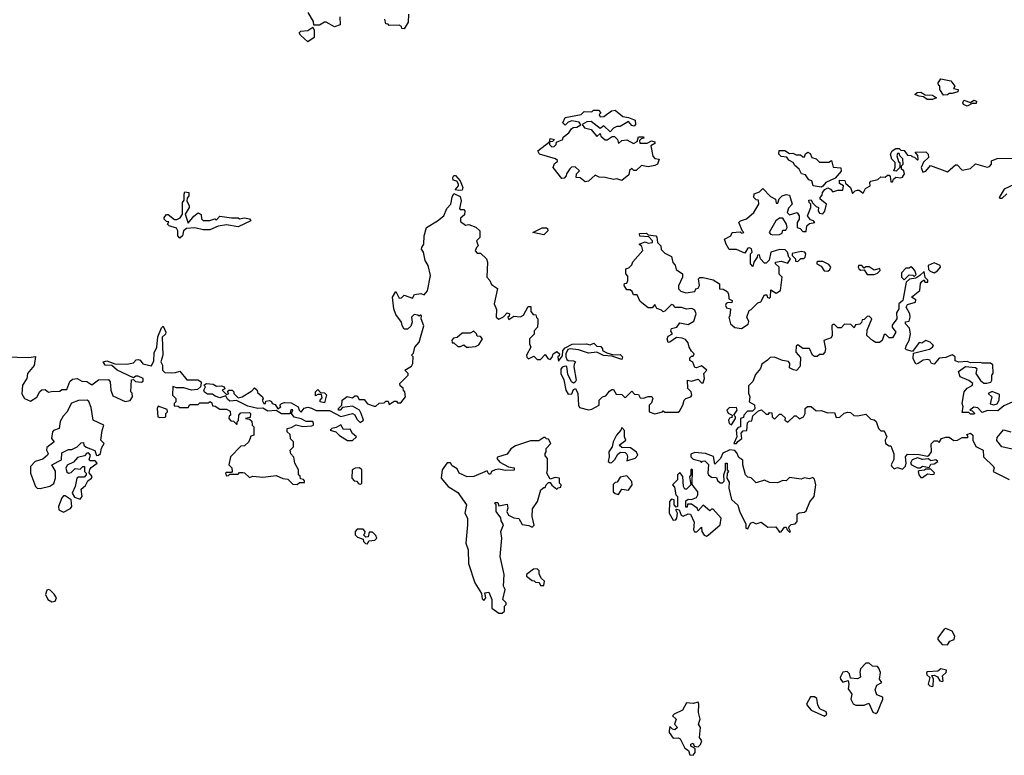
# Model space of a CAD drawing. Extents: x 1980017 to 2252640, y 74400 to 266395.
# Tile 363 of 388: x 2203701 to 2209628, y 208778 to 213205. Entities that reach past the tile are written whole.
import ezdxf

# ---------------------------------------------------------------- set-up
doc = ezdxf.new("R2010")
doc.units = 0

msp = doc.modelspace()

# ---------------------------------------------------------------- linework, layer by layer
at = {"layer": '0CON20XD'}
for points in [[(2205628.3, 213221.7), (2205630, 213175), (2205595, 213162.5), (2205545, 213190), (2205535, 213190), (2205505, 213172.5), (2205471.7, 213171.7), (2205470, 213195), (2205438, 213248)], [(2206015, 213150), (2206001.7, 213151.7), (2206000, 213165), (2205985, 213172.5), (2205925, 213170), (2205918.3, 213178.3), (2205905, 213180), (2205898.3, 213208.3)], [(2206041.7, 213238.3), (2206040, 213190), (2206015, 213150)], [(2205435, 213072.5), (2205391.7, 213111.7), (2205383, 213127), (2205393, 213137), (2205435, 213140), (2205465, 213160), (2205473, 213143), (2205472.5, 213097.5), (2205435, 213072.5)], [(2209261.7, 212751.7), (2209240, 212785), (2209240, 212805), (2209231.7, 212811.7), (2209230, 212825), (2209245, 212850), (2209307, 212837), (2209330, 212805), (2209321.7, 212791.7), (2209350, 212785), (2209348.3, 212771.7), (2209315, 212760), (2209295, 212760), (2209285, 212752.5), (2209261.7, 212751.7)], [(2209195, 212724.2), (2209164.4, 212724.4), (2209141.7, 212741.7), (2209115, 212744), (2209090, 212755), (2209103, 212767), (2209125, 212770), (2209152.5, 212752.5), (2209195, 212750), (2209220, 212735), (2209195, 212724.2)], [(2209405, 212684), (2209382.5, 212695), (2209377.5, 212705), (2209385, 212720), (2209425, 212707.5), (2209445, 212720), (2209460, 212715), (2209458.3, 212701.7), (2209435, 212700), (2209405, 212684)], [(2207105, 212230), (2207075, 212252.5), (2207050, 212255), (2207051.7, 212278.3), (2207070, 212295), (2207045, 212320), (2207023, 212317), (2207011.7, 212308.3), (2206991.7, 212278.3), (2206990, 212265), (2206978.3, 212251.7), (2206965, 212250), (2206912.5, 212315), (2206920, 212340), (2206938.3, 212351.7), (2206938.3, 212358.3), (2206927, 212367), (2206830, 212395), (2206820, 212415), (2206890, 212470), (2206895, 212490), (2206920, 212485), (2206908.3, 212471.7), (2206890, 212470), (2206890, 212455), (2206905, 212440), (2206918.3, 212441.7), (2206930, 212455), (2206931.7, 212468.3), (2206970, 212485), (2206971.7, 212498.3), (2207006.4, 212523.6), (2207021.7, 212548.3), (2207033, 212557), (2207055, 212557.5), (2207078.3, 212571.7), (2207067.7, 212587.7), (2207025, 212596.7), (2207002, 212588), (2206985, 212570), (2206970, 212585), (2206984.2, 212615.8), (2207080, 212635), (2207098.3, 212651.7), (2207145, 212650), (2207155, 212660), (2207185, 212660), (2207200, 212645), (2207190, 212635), (2207195, 212620), (2207217, 212623), (2207263, 212657), (2207285, 212660), (2207331.7, 212621.7), (2207365, 212617.5), (2207405, 212600), (2207408, 212575), (2207400, 212565), (2207385, 212567.5), (2207365, 212592.5), (2207315, 212562.5), (2207295, 212562.5), (2207275, 212552.5), (2207255, 212530), (2207217, 212567), (2207195, 212550), (2207141.7, 212591.7), (2207115, 212590), (2207087.5, 212575), (2207100, 212555), (2207140, 212545), (2207175, 212502.5), (2207195, 212520), (2207200, 212505), (2207225, 212482.5), (2207237, 212483), (2207268.3, 212501.7), (2207281.7, 212501.7), (2207300, 212485), (2207305, 212460), (2207325, 212477.5), (2207355, 212482.5), (2207395, 212460), (2207418.3, 212471.7), (2207425, 212500), (2207455, 212500), (2207458.3, 212491.7), (2207441.7, 212488.3), (2207431.7, 212478.3), (2207433, 212463), (2207477.5, 212462.5), (2207503.3, 212476.7), (2207525, 212470), (2207525, 212460), (2207500, 212445), (2207513, 212383), (2207525, 212370), (2207550, 212365), (2207540, 212335), (2207525, 212326.7), (2207485, 212320), (2207443, 212327), (2207411.7, 212298.3), (2207398.3, 212298.3), (2207385, 212310), (2207372.5, 212297.5), (2207368.3, 212271.7), (2207325, 212237.5), (2207295, 212247.5), (2207275, 212243.8), (2207226.1, 212256.1), (2207188.3, 212258.3), (2207165, 212270), (2207125, 212232.5), (2207105, 212230)], [(2207585, 211800), (2207625, 211780), (2207633, 211743), (2207647, 211727), (2207651.7, 211701.7), (2207690, 211675), (2207691.2, 211655), (2207666.7, 211603.3), (2207666.7, 211585), (2207681.7, 211571.7), (2207711.2, 211561.2), (2207765, 211570), (2207770, 211585), (2207785, 211590), (2207792.5, 211605), (2207787.5, 211645), (2207795, 211652.5), (2207815, 211652.5), (2207875, 211640), (2207912.5, 211615), (2207912.5, 211585), (2207935, 211582.5), (2207959.3, 211569.3), (2207967.5, 211555), (2207970, 211525), (2207990, 211515), (2207988.3, 211501.7), (2207965, 211502.5), (2207953.6, 211496.4), (2207950, 211485), (2207955, 211470), (2207980, 211465), (2207976.4, 211423.6), (2207970, 211415), (2207980, 211375), (2208005, 211353.3), (2208045, 211346.7), (2208087, 211373), (2208089.3, 211389.3), (2208077.5, 211415), (2208092.5, 211455), (2208105, 211460), (2208145, 211500), (2208163, 211507), (2208185, 211550), (2208198.3, 211548.3), (2208200, 211535), (2208215, 211530), (2208220, 211535), (2208221.7, 211578.3), (2208255, 211560), (2208280, 211575), (2208290, 211655), (2208273, 211673), (2208272.5, 211715), (2208250, 211735), (2208250, 211745), (2208285, 211752.5), (2208325, 211740), (2208340, 211765), (2208330, 211775), (2208322.5, 211805), (2208309.2, 211819.2), (2208275, 211822.5), (2208222.5, 211805), (2208211.7, 211758.3), (2208195, 211740), (2208185, 211740), (2208160, 211765), (2208155, 211790), (2208141.7, 211788.3), (2208140, 211775), (2208120, 211745), (2208115, 211720), (2208100, 211735), (2208100, 211795), (2208110, 211805), (2208106.4, 211826.4), (2208095, 211832.5), (2208085, 211830), (2208065, 211800), (2208015, 211822), (2207972.5, 211822.5), (2207953.3, 211853.3), (2207943.3, 211885), (2207982.5, 211905), (2207990, 211925), (2208037.5, 211927.5), (2208045, 211920), (2208060, 211925), (2208051.7, 211931.7), (2208030, 211985), (2208040, 211995), (2208075, 212007.5), (2208120, 212045), (2208150, 212095), (2208148.3, 212118.3), (2208135, 212120), (2208120, 212135), (2208123, 212157), (2208155, 212170), (2208175, 212190), (2208220.7, 212140.7), (2208250, 212125), (2208255, 212100), (2208265, 212100), (2208273, 212127), (2208290, 212145), (2208315, 212152.5), (2208335, 212150), (2208351.2, 212095), (2208329.3, 212070.7), (2208320, 212045), (2208335, 212030), (2208380, 212045), (2208392.5, 212025), (2208392.5, 212005), (2208380, 211985), (2208380, 211955), (2208398.3, 211948.3), (2208415, 211930), (2208435, 211930), (2208440, 211965), (2208455, 211977.5), (2208487.5, 211985), (2208480, 211995), (2208460.7, 212000.7), (2208442.5, 212025), (2208463.3, 212075), (2208462.5, 212095), (2208453.3, 212105), (2208451.7, 212118.3), (2208465, 212120), (2208472.5, 212102.5), (2208495, 212080), (2208510, 212075), (2208507.5, 212055), (2208515, 212040), (2208535, 212037.5), (2208547, 212053), (2208557.5, 212095), (2208520, 212125), (2208520, 212135), (2208531.7, 212148.3), (2208532.5, 212165), (2208547, 212183), (2208565, 212192.5), (2208582.5, 212185), (2208595, 212170), (2208625, 212180), (2208655, 212180), (2208660, 212205), (2208635, 212220), (2208635, 212240), (2208668.3, 212238.3), (2208671.7, 212221.7), (2208702.5, 212195), (2208715, 212160), (2208730, 212175), (2208745, 212180), (2208755, 212180), (2208778.3, 212161.7), (2208791.7, 212188.3), (2208820, 212205), (2208817.5, 212225), (2208825, 212232.5), (2208867, 212243), (2208885, 212260), (2208911.7, 212258.3), (2208925, 212270), (2208935, 212270), (2208941.7, 212261.7), (2208945, 212230), (2208955, 212230), (2208960, 212245), (2208975, 212257.5), (2209005, 212252.5), (2209015, 212257.5), (2209027, 212277), (2209022.5, 212295), (2209010, 212305), (2209010, 212325), (2209020, 212335), (2209017, 212367), (2209000, 212385), (2208995, 212400), (2208985, 212400), (2208980, 212385), (2208991.7, 212351.7), (2209000, 212345), (2209000, 212315), (2208977, 212293), (2208962.5, 212295), (2208971.7, 212318.3), (2208970, 212345), (2208950, 212365), (2208942.5, 212395), (2208953.6, 212416.4), (2208975, 212430), (2208995, 212430), (2209005, 212420), (2209025, 212417.5), (2209045, 212390), (2209068.3, 212388.3), (2209071.7, 212381.7), (2209088.3, 212378.3), (2209105, 212360), (2209110, 212365), (2209107, 212387), (2209091.7, 212408.3), (2209155, 212410), (2209170, 212395), (2209172.5, 212375), (2209141.7, 212348.3), (2209127.5, 212315), (2209138.3, 212288.3), (2209156.4, 212293.6), (2209183.3, 212326.7), (2209285, 212290), (2209335, 212332.5), (2209345, 212332.5), (2209375, 212300), (2209425, 212310), (2209455, 212336.7), (2209525, 212317.5), (2209538.3, 212321.7), (2209550, 212335), (2209550, 212355), (2209585, 212370), (2209685, 212372.5)], [(2208525, 212196.7), (2208477.5, 212205), (2208470, 212235), (2208450.7, 212240.7), (2208430.7, 212270.7), (2208407, 212277), (2208392.5, 212305), (2208367, 212327), (2208356.4, 212346.4), (2208330.7, 212360.7), (2208318.3, 212378.3), (2208285, 212382.5), (2208270, 212395), (2208271.7, 212418.3), (2208307, 212417), (2208335, 212400), (2208355, 212402.5), (2208375, 212392.5), (2208401.7, 212391.7), (2208415, 212380), (2208425, 212380), (2208431.7, 212398.3), (2208445, 212407.5), (2208459.3, 212399.3), (2208470, 212375), (2208495, 212367.5), (2208515, 212347.5), (2208571.7, 212348.3), (2208587, 212357), (2208596.7, 212316.7), (2208643.3, 212313.3), (2208645, 212292.5), (2208609.3, 212250.7), (2208553.9, 212226.1), (2208535, 212202.5), (2208525, 212196.7)], [(2206345, 212176.7), (2206321.7, 212181.7), (2206342.5, 212205), (2206343.3, 212215), (2206333, 212233), (2206310, 212240), (2206307.5, 212255), (2206315, 212267.5), (2206325, 212267.5), (2206352.5, 212235), (2206367.5, 212195), (2206365, 212180), (2206345, 212176.7)], [(2209687, 212213), (2209627.5, 212185), (2209597.5, 212135), (2209600, 212130), (2209615, 212130), (2209643, 212157)], [(2204665, 211890), (2204653.6, 211903.6), (2204652.5, 211935), (2204645, 211950), (2204600, 211965), (2204590, 211975), (2204598.3, 211988.3), (2204585, 211990), (2204570, 212005), (2204570, 212015), (2204585, 212032.5), (2204595, 212032.5), (2204633.3, 212003.3), (2204647, 212003), (2204666.4, 212013.6), (2204680, 212035), (2204680, 212105), (2204691.7, 212118.3), (2204690, 212155), (2204695, 212170), (2204720, 212165), (2204720, 212145), (2204708.3, 212131.7), (2204706.7, 212115), (2204722, 212085), (2204721.2, 212075), (2204697.5, 212035), (2204715, 211980), (2204748.3, 212021.7), (2204775, 212042.5), (2204792.5, 212032.5), (2204796.1, 212006.1), (2204806.2, 211996.2), (2204845, 211996.2), (2204875, 212007.5), (2204885, 212000), (2204905, 212022.5), (2204975, 212012.5), (2205015, 212013.3), (2205025, 212007.5), (2205055, 212013.3), (2205085, 212006.2), (2205092.5, 211995), (2205015, 211957.5), (2204945, 211970), (2204895, 211962.5), (2204845, 211940), (2204805, 211940), (2204755, 211953.3), (2204705, 211947.5), (2204687.5, 211935), (2204680, 211905), (2204665, 211890)], [(2204773.1, 211036.9), (2204793.3, 211025), (2204793, 211017), (2204790, 210995), (2204770.4, 210979.5), (2204735, 210975.5), (2204689.4, 210989.4), (2204645, 210990), (2204623.6, 210996.4), (2204620, 210945), (2204640, 210925), (2204640, 210905), (2204630, 210895), (2204631.7, 210881.7), (2204655, 210880), (2204665, 210870), (2204715, 210870), (2204725, 210890), (2204775, 210890), (2204785, 210900), (2204835, 210900), (2204847, 210907), (2204858.3, 210898.3), (2204861.7, 210881.7), (2204878.3, 210878.3), (2204905, 210860), (2204945, 210860), (2204968.3, 210848.3), (2204970, 210825), (2204961.7, 210818.3), (2204960, 210805), (2204971.7, 210791.7), (2204988.3, 210788.3), (2205005, 210770), (2205010, 210770), (2205010, 210785), (2205017, 210793), (2205020, 210825), (2205031.7, 210838.3), (2205085, 210840), (2205090, 210835), (2205088.3, 210811.7), (2205060, 210805), (2205085, 210800), (2205098.3, 210788.3), (2205100, 210765), (2205110, 210755), (2205110, 210705), (2205091.7, 210698.3), (2205080, 210665), (2205055, 210640), (2205031.7, 210638.3), (2204970, 210575), (2204960, 210525), (2204977, 210507), (2204980, 210485), (2204975, 210480), (2204945, 210480), (2204940, 210475), (2204945, 210460), (2204958.3, 210461.7), (2204965, 210470), (2205015, 210470), (2205025, 210480), (2205045, 210480), (2205055, 210477.5), (2205085, 210450), (2205105, 210457.5), (2205165, 210452.5), (2205245, 210462.5), (2205285, 210443.3), (2205315, 210440), (2205345, 210410), (2205371.7, 210408.3), (2205385, 210420), (2205415, 210420), (2205415, 210430), (2205408.3, 210438.3), (2205391.7, 210441.7), (2205388.3, 210458.3), (2205380, 210465), (2205380, 210495), (2205357.5, 210535), (2205351.7, 210571.7), (2205333, 210593), (2205330, 210615), (2205350, 210635), (2205350, 210665), (2205331.7, 210681.7), (2205328.3, 210708.3), (2205310, 210725), (2205310, 210745), (2205335, 210750), (2205365, 210767.5), (2205405, 210757.5), (2205459.3, 210760.7), (2205470, 210765), (2205470, 210775), (2205465, 210786.2), (2205425, 210786.2), (2205395, 210803.3), (2205352.5, 210812.5), (2205337.5, 210835), (2205345, 210856.7), (2205333.3, 210856.7), (2205326.7, 210833.3), (2205276.2, 210833.8), (2205245, 210852.5), (2205195, 210848), (2205165, 210867.5), (2205135, 210865.8), (2205075, 210880), (2205005, 210913.3), (2204965, 210910), (2204951.2, 210921.2), (2204941.7, 210941.7), (2204905, 210930), (2204878.3, 210938.3), (2204861.7, 210951.7), (2204831.2, 210951.2), (2204812.9, 210962.9), (2204810, 210975), (2204820, 210995), (2204810, 211005), (2204825, 211016), (2204865, 211011.2), (2204885, 211000), (2204915, 211002), (2204932.5, 210995), (2204936.7, 210983.3), (2204920, 210975), (2204945, 210950), (2204960, 210955), (2204952.5, 210962.5), (2204960, 210975), (2204980, 210975), (2204990, 210965), (2204990, 210955), (2205015, 210930), (2205040, 210935), (2205098.3, 210971.7), (2205115, 210990), (2205130, 210975), (2205131.7, 210961.7), (2205162.5, 210935), (2205167, 210923), (2205160, 210915), (2205170, 210895), (2205180, 210895), (2205181.7, 210908.3), (2205205, 210912.5), (2205216.4, 210906.4), (2205220, 210895), (2205239.3, 210889.3), (2205255, 210862.5), (2205272.5, 210875), (2205267.5, 210885), (2205277.5, 210895), (2205295, 210900.8), (2205335, 210900), (2205377.5, 210875), (2205382.5, 210855), (2205395, 210843.3), (2205413.9, 210866.1), (2205435, 210872.5), (2205457.7, 210867.7), (2205485, 210852.5), (2205565, 210853.3), (2205635, 210816.2), (2205705, 210835.8), (2205717.8, 210827.8), (2205730.7, 210800.7), (2205751.2, 210781.2), (2205771.2, 210795), (2205756.7, 210835), (2205745.9, 210855.9), (2205705, 210880), (2205645, 210870), (2205630, 210855), (2205620, 210855), (2205620, 210865), (2205640, 210885), (2205642.5, 210915), (2205673, 210937), (2205705, 210930), (2205718.3, 210941.7), (2205731.7, 210941.7), (2205745, 210920), (2205775, 210920), (2205794, 210894), (2205835, 210880), (2205845, 210880), (2205865, 210897.5), (2205895, 210900), (2205905, 210910), (2205918.3, 210908.3), (2205925, 210890), (2205955, 210910), (2205968.3, 210908.3), (2205975, 210900), (2205995, 210900), (2206022.5, 210935), (2206020, 210965), (2206011.7, 210971.7), (2206008.3, 210988.3), (2205991.7, 211001.7), (2205990, 211015), (2206040, 211065), (2206040, 211075), (2206020, 211095), (2206059.3, 211120.7), (2206067.5, 211135), (2206070, 211175), (2206060, 211185), (2206071.7, 211198.3), (2206080, 211235), (2206105.9, 211264.1), (2206133, 211363), (2206117.5, 211405), (2206120, 211425), (2206113, 211427), (2206105, 211420), (2206097, 211427), (2206075, 211430), (2206060, 211415), (2206062.5, 211385), (2206055, 211360), (2206035, 211342.5), (2206015, 211342.5), (2206002.5, 211365), (2206000, 211385), (2205965, 211430), (2205953.8, 211465), (2205944.1, 211535.9), (2205965, 211570), (2205985, 211530), (2205998.3, 211531.7), (2206015, 211547.5), (2206065, 211530), (2206078.3, 211551.7), (2206115, 211556.2), (2206135, 211550), (2206155, 211572.5), (2206174, 211665), (2206160, 211725), (2206142.5, 211755), (2206132.5, 211805), (2206120, 211825), (2206122.5, 211835), (2206133.3, 211855), (2206136.2, 211905), (2206150, 211955), (2206216.1, 211993.9), (2206253.3, 212025), (2206271.7, 212068.3), (2206296.7, 212095), (2206303.6, 212136.4), (2206315, 212160), (2206352, 212142), (2206358.8, 212115), (2206348.3, 212068.3), (2206352.5, 212062.5), (2206375, 212063.3), (2206381.2, 212055), (2206378.8, 212031.2), (2206355, 212010), (2206355, 211990), (2206385, 211967.5), (2206405, 211972.5), (2206447, 211957), (2206470, 211935), (2206470, 211895), (2206450, 211875), (2206460, 211845), (2206450, 211835), (2206443, 211813), (2206455, 211800), (2206475, 211800), (2206510, 211765), (2206517.5, 211745), (2206512.5, 211655), (2206530, 211635), (2206540.7, 211610.7), (2206577, 211587), (2206557.5, 211495), (2206571.7, 211461.7), (2206570, 211415), (2206585, 211402.5), (2206613, 211417), (2206635, 211440), (2206650, 211435), (2206648.3, 211421.7), (2206640, 211415), (2206645, 211400), (2206675, 211420), (2206715, 211417.5), (2206733, 211427), (2206761.7, 211478.3), (2206778.3, 211478.3), (2206778.3, 211448.3), (2206791.7, 211431.7), (2206808.3, 211428.3), (2206811.7, 211411.7), (2206820, 211405), (2206820, 211385), (2206817.5, 211355), (2206798.3, 211331.7), (2206797, 211313), (2206770, 211285), (2206770, 211255), (2206777.5, 211235), (2206752.5, 211185), (2206753, 211173), (2206763, 211163), (2206795, 211180), (2206815, 211160), (2206835, 211160), (2206865, 211190), (2206880, 211165), (2206895, 211160), (2206907, 211173), (2206912.5, 211195), (2206935, 211207.5), (2206950, 211195), (2206948.3, 211181.7), (2206940, 211175), (2206945, 211150), (2206968.3, 211181.7), (2206970, 211215), (2206985, 211230), (2207027, 211253), (2207113.6, 211253.6), (2207135, 211247.5), (2207157.5, 211257.5), (2207175, 211240), (2207198.3, 211238.3), (2207210, 211225), (2207210, 211215), (2207235, 211200), (2207275, 211187.5), (2207315, 211190), (2207330, 211175), (2207325, 211160), (2207265, 211180), (2207215, 211183.3), (2207175, 211203.8), (2207125, 211198.8), (2207065, 211218.8), (2207015, 211223.3), (2207000.7, 211219.3), (2206987.5, 211195), (2206987.5, 211175), (2206995, 211160), (2207003, 211153), (2207035, 211152.5), (2207046.7, 211145), (2207038.3, 211131.7), (2207037.5, 211115), (2207050, 211035), (2207045, 211022.5), (2207035, 211016.7), (2207023.3, 211025), (2207000.7, 211070.7), (2206995, 211117.5), (2206985, 211120), (2206967, 211113), (2206958.3, 211101.7), (2206957.5, 211075), (2206977, 211037), (2206987.5, 210975), (2207001.7, 210951.7), (2207025, 210952.5), (2207035, 210980), (2207045.9, 210985.9), (2207060, 210955), (2207064.1, 210884.1), (2207071.4, 210871.4), (2207125, 210857.5), (2207145, 210860), (2207190, 210885), (2207190, 210915), (2207210, 210935), (2207228.3, 210941.7), (2207250.7, 210969.3), (2207265, 210980), (2207275, 210980), (2207291.7, 210951.7), (2207325, 210950), (2207345, 210930), (2207385, 210970), (2207401.7, 210951.7), (2207425, 210950), (2207435, 210930), (2207455, 210927.5), (2207485, 210937.5), (2207507, 210937), (2207512.5, 210925), (2207505, 210900), (2207490, 210885), (2207490, 210845), (2207525, 210832.5), (2207570, 210845), (2207575, 210850), (2207585, 210843.3), (2207665, 210843.3), (2207671.7, 210848.3), (2207693.3, 210885), (2207700, 210915), (2207710, 210925), (2207740, 210935), (2207747.5, 210945), (2207742.5, 210965), (2207722.5, 210985), (2207720, 211035), (2207745, 211030), (2207785, 211042.5), (2207805, 211020), (2207815, 211020), (2207822.5, 211045), (2207820, 211075), (2207837.5, 211095), (2207805, 211122.5), (2207775, 211110), (2207765, 211112.5), (2207753.3, 211143.3), (2207734, 211154), (2207735, 211170), (2207745, 211180), (2207755, 211180), (2207760, 211195), (2207745, 211210), (2207730, 211235), (2207725, 211260), (2207709.3, 211279.3), (2207689.3, 211289.3), (2207655, 211292.5), (2207615, 211263.3), (2207605, 211262.5), (2207597.5, 211285), (2207605, 211300), (2207630, 211315), (2207620.7, 211330.7), (2207624, 211346), (2207656, 211354), (2207675, 211380), (2207725, 211370), (2207759.2, 211390.8), (2207773.8, 211435), (2207765.9, 211455.9), (2207746.1, 211466.1), (2207715, 211463.3), (2207685, 211473.3), (2207645, 211472.5), (2207636.7, 211486.7), (2207625, 211490), (2207585, 211450), (2207575, 211447.5), (2207565, 211457.5), (2207537, 211467), (2207525, 211490), (2207508.3, 211471.7), (2207485, 211470), (2207435, 211510), (2207418.3, 211548.3), (2207395, 211550), (2207388.3, 211568.3), (2207375, 211580), (2207355, 211580), (2207340, 211605), (2207341.7, 211618.3), (2207355, 211620), (2207362.5, 211635), (2207361.7, 211661.7), (2207350, 211675), (2207350, 211705), (2207368.3, 211711.7), (2207385, 211730), (2207391.7, 211748.3), (2207452.5, 211815), (2207445, 211840), (2207430, 211855), (2207465, 211867.5), (2207485, 211860), (2207510, 211865), (2207510, 211875), (2207488.3, 211898.3), (2207433, 211903), (2207431.7, 211918.3), (2207475, 211920), (2207485, 211910), (2207530, 211905), (2207536.4, 211896.4), (2207540, 211865), (2207560, 211845), (2207561.7, 211821.7), (2207585, 211800)], [(2208235, 211910), (2208275, 211912.5), (2208290, 211920), (2208295, 211937.5), (2208312.5, 211937.5), (2208321.2, 211955), (2208317.5, 211975), (2208295, 212010), (2208275, 212010), (2208252.5, 211995), (2208212.5, 211925), (2208220, 211915), (2208235, 211910)], [(2206855, 211910), (2206790, 211925), (2206845, 211952.5), (2206871.7, 211951.7), (2206878.3, 211948.3), (2206880, 211935), (2206855, 211910)], [(2208385, 211750), (2208403, 211767), (2208421.7, 211768.3), (2208430, 211775), (2208432.5, 211795), (2208427.5, 211805), (2208405, 211810), (2208351.7, 211798.3), (2208350, 211785), (2208370, 211765), (2208371.7, 211751.7), (2208385, 211750)], [(2208565, 211691.2), (2208578.6, 211701.4), (2208583.8, 211715), (2208572.3, 211732.3), (2208535, 211750), (2208505, 211750), (2208500, 211745), (2208500, 211735), (2208525, 211722.5), (2208544.1, 211694.1), (2208565, 211691.2)], [(2208801.7, 211671.7), (2208845, 211672.5), (2208865, 211680), (2208880, 211695), (2208878.3, 211708.3), (2208845, 211697.5), (2208815, 211716.7), (2208795, 211717.5), (2208785, 211710), (2208770, 211725), (2208750, 211725), (2208747.5, 211715), (2208753.6, 211703.6), (2208765, 211697.5), (2208785, 211700), (2208801.7, 211671.7)], [(2209025, 211640), (2209055, 211670), (2209077, 211667), (2209085, 211660), (2209097.5, 211672.5), (2209090, 211695), (2209075, 211712.5), (2209065, 211717.5), (2209055, 211710), (2209035, 211710), (2209009.3, 211680.7), (2209010, 211655), (2209025, 211640)], [(2209205, 211682), (2209225, 211693.8), (2209243.3, 211715), (2209242.5, 211725), (2209205, 211742.5), (2209170, 211725), (2209171.7, 211701.7), (2209181.2, 211691.2), (2209205, 211682)], [(2209675, 210902.5), (2209625, 210881.2), (2209589.3, 210850.7), (2209527, 210853), (2209495, 210840), (2209468.3, 210868.3), (2209445, 210872.5), (2209420, 210855), (2209435, 210850), (2209450, 210835), (2209445, 210830), (2209425, 210830), (2209415, 210840), (2209375, 210840), (2209380, 210875), (2209373.3, 210895), (2209386.7, 210965), (2209403.6, 210986.4), (2209435, 211003.3), (2209438.8, 211015), (2209415, 211033.3), (2209362.5, 211055), (2209353, 211087), (2209395, 211117.5), (2209455, 211112.5), (2209462.5, 211105), (2209456.7, 211075), (2209483.8, 211033.8), (2209505, 211017.5), (2209523, 211017), (2209546.7, 211023.3), (2209552.5, 211035), (2209552.5, 211065), (2209560, 211075), (2209558.3, 211128.3), (2209545, 211137.5), (2209495, 211137.5), (2209485, 211142.5), (2209425, 211140), (2209405, 211147.5), (2209353.6, 211143.6), (2209332.5, 211152.5), (2209332.5, 211175), (2209315, 211187.5), (2209275, 211172.5), (2209235, 211167.5), (2209205, 211132.5), (2209190, 211135), (2209180, 211155), (2209165, 211160), (2209140, 211155), (2209110, 211135), (2209095, 211132.5), (2209080, 211165), (2209081.7, 211198.3), (2209178, 211222), (2209196.4, 211233.6), (2209202.5, 211245), (2209182.5, 211265), (2209155, 211273.8), (2209131.7, 211258.3), (2209115, 211262.5), (2209075, 211207.5), (2209038.3, 211218.3), (2209033.8, 211225), (2209036.9, 211243.1), (2209055.8, 211275), (2209063.3, 211315), (2209057.7, 211347.7), (2209032.5, 211375), (2209033.9, 211386.1), (2209055, 211390), (2209061.2, 211415), (2209060, 211435), (2209037.5, 211475), (2209045, 211490), (2209092.5, 211505), (2209095, 211520), (2209070, 211535), (2209120, 211575), (2209123.6, 211616.4), (2209130.7, 211629.3), (2209145, 211640), (2209150, 211625), (2209167.5, 211625), (2209167, 211637), (2209152.5, 211652.5), (2209145, 211690), (2209120, 211665), (2209095, 211650), (2209057.5, 211642.5), (2209037.5, 211625), (2209017.5, 211515), (2208992.5, 211495), (2208992.5, 211465), (2208978.3, 211441.7), (2208980, 211405), (2208953.3, 211366.7), (2208953.8, 211353.8), (2208975.8, 211325), (2208955, 211290), (2208935, 211290), (2208915, 211310), (2208905, 211310), (2208892.5, 211275), (2208877, 211263), (2208855, 211262.5), (2208833.6, 211273.6), (2208800, 211305), (2208803, 211337), (2208830, 211405), (2208815, 211420), (2208801.7, 211418.3), (2208785, 211400), (2208771.7, 211398.3), (2208768.3, 211381.7), (2208758.3, 211371.7), (2208731.7, 211368.3), (2208725, 211350), (2208705, 211370), (2208665, 211372.5), (2208645, 211350), (2208625, 211350), (2208605, 211370), (2208595, 211370), (2208590, 211365), (2208592.5, 211305), (2208585, 211290), (2208542.5, 211275), (2208552.5, 211225), (2208547.5, 211205), (2208535, 211190), (2208515, 211190), (2208501.7, 211178.3), (2208485, 211177.5), (2208473.3, 211185), (2208456.2, 211226.2), (2208415, 211226.2), (2208385, 211247.5), (2208375, 211240), (2208372.5, 211205), (2208401.7, 211171.7), (2208400, 211125), (2208397.5, 211115), (2208376.1, 211093.9), (2208358.3, 211098.3), (2208335, 211110), (2208337.5, 211135), (2208328.8, 211148.8), (2208293.2, 211153.2), (2208245, 211174.3), (2208218.3, 211171.7), (2208203.3, 211155), (2208167.5, 211132.5), (2208161.2, 211105), (2208130, 211070), (2208115, 211027.5), (2208088, 211002), (2208087.7, 210957.7), (2208096.2, 210935), (2208092.5, 210905), (2208125, 210887.5), (2208127, 210863), (2208111.7, 210848.3), (2208081.2, 210848.8), (2208060, 210825), (2208058.3, 210811.7), (2208040, 210805), (2208040, 210755), (2208025, 210750), (2208013, 210737), (2208017.5, 210695), (2208000, 210655), (2208015, 210653.3), (2208023, 210667), (2208047.5, 210685), (2208043, 210717), (2208055, 210730), (2208078.3, 210731.7), (2208081.7, 210778.3), (2208091.7, 210788.3), (2208108.3, 210791.7), (2208115, 210820), (2208148.3, 210851.7), (2208167, 210857), (2208195, 210830), (2208208.3, 210831.7), (2208215, 210840), (2208228.3, 210838.3), (2208230, 210815), (2208245, 210800), (2208275, 210830), (2208285, 210830), (2208308.3, 210808.3), (2208307.5, 210795), (2208325, 210783.3), (2208365, 210820), (2208375, 210820), (2208395, 210803.3), (2208420, 210815), (2208430, 210835), (2208430, 210865), (2208443, 210877), (2208465, 210877.5), (2208495, 210850), (2208525, 210852.5), (2208565, 210838.8), (2208605, 210840), (2208615, 210810), (2208637, 210813), (2208663, 210837), (2208685, 210842.5), (2208701.7, 210841.7), (2208723, 210823), (2208745, 210820), (2208795, 210830), (2208825, 210800), (2208845, 210797.5), (2208856.4, 210786.4), (2208870, 210745), (2208885, 210730), (2208905, 210730), (2208920, 210695), (2208910, 210675), (2208912.5, 210655), (2208935, 210640), (2208945, 210640), (2208963, 210593), (2208963, 210557), (2208947.5, 210525), (2208950, 210515), (2208965, 210502.5), (2208985, 210510), (2209015, 210500), (2209032.3, 210517.7), (2209037.5, 210535), (2209032.5, 210575), (2209045, 210590), (2209115, 210587.5), (2209165, 210577.5), (2209176.2, 210583.8), (2209190, 210605), (2209188.3, 210651.7), (2209205, 210670), (2209225, 210670), (2209235, 210660), (2209250, 210685), (2209275, 210692.5), (2209295, 210692.5), (2209325, 210672.5), (2209346.4, 210673.6), (2209375, 210690), (2209405, 210690), (2209410, 210695), (2209401.7, 210708.3), (2209425, 210716.7), (2209437.5, 210705), (2209437.5, 210675), (2209456.4, 210636.4), (2209500, 210615), (2209502.5, 210575), (2209562.5, 210515), (2209567.5, 210505), (2209560, 210485), (2209657.4, 210437.4)], [(2203615, 211176.7), (2203755, 211172.5), (2203795, 211177.5), (2203787, 211123), (2203747.5, 211075), (2203743.3, 211045), (2203717.5, 211005), (2203713, 210953), (2203730, 210925), (2203765, 210910), (2203805, 210933.3), (2203822, 210968), (2203835, 210977.5), (2203855, 210980), (2203875, 210962.5), (2203893, 210967), (2203941.7, 210968.3), (2203955, 210980), (2203985, 210980), (2204001.7, 211028.3), (2204018.3, 211041.7), (2204046.4, 211046.4), (2204075, 211030), (2204105, 211027.5), (2204135, 211007.5), (2204175, 211036.7), (2204235, 211040), (2204246.2, 211026.2), (2204250, 210975), (2204261.7, 210941.7), (2204335, 210907.5), (2204365, 210912.5), (2204380, 210935), (2204377, 210957), (2204370, 210965), (2204373, 211037), (2204385, 211040), (2204397.5, 211027.5), (2204435, 211022.5), (2204445, 211030), (2204443.8, 211045), (2204415, 211059.2), (2204400.8, 211059.2), (2204385, 211050), (2204286.7, 211095), (2204255, 211123.3), (2204215, 211126.2), (2204202.5, 211145), (2204225, 211152), (2204273.3, 211133.3), (2204345, 211132.5), (2204385, 211140), (2204401.7, 211158.3), (2204415, 211160), (2204426.4, 211156.4), (2204443, 211133), (2204495, 211122.5), (2204508.3, 211151.7), (2204510.7, 211199.3), (2204526.1, 211233.9), (2204533, 211297), (2204555, 211350), (2204565, 211360), (2204580.8, 211325), (2204577.8, 211312.2), (2204557.5, 211295), (2204563.3, 211185), (2204550, 211145), (2204560, 211125), (2204560, 211095), (2204575, 211082.5), (2204615, 211080), (2204639.3, 211080.7), (2204665, 211090), (2204707.7, 211037.7), (2204773.1, 211036.9)], [(2206405, 211233.3), (2206445, 211237.5), (2206465, 211247.5), (2206486.7, 211285), (2206475, 211297.5), (2206455, 211300), (2206450, 211315), (2206435, 211330), (2206411.7, 211318.3), (2206365, 211317.5), (2206335, 211292.5), (2206311.7, 211288.3), (2206303, 211277), (2206305, 211260), (2206315, 211260), (2206338.3, 211238.3), (2206355, 211237.5), (2206375, 211247.5), (2206390, 211235), (2206405, 211233.3)], [(2205535, 210900), (2205510, 210905), (2205510, 210915), (2205521.7, 210928.3), (2205518.3, 210948.3), (2205495, 210950), (2205481.7, 210941.7), (2205482.5, 210965), (2205495, 210980), (2205511.7, 210961.7), (2205535, 210960), (2205547, 210947), (2205535, 210900)], [(2209565, 210886.7), (2209585, 210893.8), (2209596.7, 210915), (2209598.3, 210948.3), (2209555, 210967.5), (2209530, 210955), (2209552.5, 210935), (2209543.6, 210893.6), (2209565, 210886.7)], [(2203825, 210384.2), (2203882.3, 210397.7), (2203906.6, 210413.4), (2203916.7, 210445), (2203917, 210487), (2203893.6, 210526.4), (2203953.3, 210555), (2203955, 210597.5), (2203995, 210617.5), (2204015, 210617.5), (2204046.1, 210633.9), (2204071.7, 210658.3), (2204085, 210660), (2204087.5, 210645), (2204101.7, 210631.7), (2204153, 210613), (2204163, 210583), (2204175, 210583.3), (2204186.7, 210595), (2204193, 210627), (2204210, 210655), (2204190, 210675), (2204197, 210733), (2204207.5, 210765), (2204142.5, 210795), (2204130.4, 210870.5), (2204116.1, 210906.1), (2204106.1, 210916.1), (2204055, 210913.8), (2204013.6, 210896.4), (2203985, 210842.5), (2203961.7, 210818.3), (2203943.9, 210786.1), (2203937.5, 210745), (2203905, 210733.3), (2203898.8, 210725), (2203893.3, 210685), (2203907.5, 210665), (2203865, 210630), (2203862.5, 210615), (2203872.5, 210595), (2203867.5, 210585), (2203840.7, 210559.3), (2203794.3, 210545.7), (2203765, 210516.7), (2203766.7, 210475), (2203796.7, 210395), (2203806.1, 210386.1), (2203825, 210384.2)], [(2204545, 210810), (2204575, 210812.5), (2204580, 210815), (2204580, 210835), (2204590, 210845), (2204588.3, 210858.3), (2204535, 210880), (2204528.8, 210865), (2204532.5, 210815), (2204545, 210810)], [(2207985, 210767.5), (2208010, 210805), (2208010, 210815), (2208000, 210825), (2208020, 210855), (2208015, 210870), (2207970.7, 210869.3), (2207957.5, 210855), (2207965, 210837.5), (2207990, 210825), (2207988.3, 210811.7), (2207973.6, 210806.4), (2207967.5, 210795), (2207972.5, 210775), (2207985, 210767.5)], [(2205705, 210672.5), (2205727.5, 210695), (2205704.2, 210714.2), (2205690.7, 210740.7), (2205649.4, 210739.4), (2205635, 210766.2), (2205605, 210750), (2205580, 210745), (2205570, 210735), (2205603.6, 210723.6), (2205625, 210703.3), (2205675, 210673.3), (2205705, 210672.5)], [(2207255, 210537.5), (2207265, 210540), (2207283, 210557), (2207300.7, 210589.3), (2207318.3, 210601.7), (2207345, 210600), (2207355, 210590), (2207360, 210575), (2207355, 210550), (2207405, 210566.7), (2207422.5, 210585), (2207413, 210603), (2207378.3, 210628.3), (2207325, 210630), (2207310, 210645), (2207350, 210675), (2207342.5, 210695), (2207341.7, 210731.7), (2207325, 210750), (2207320, 210735), (2207292.5, 210705), (2207272.5, 210665), (2207267.5, 210635), (2207247.5, 210605), (2207250, 210575), (2207243.3, 210545), (2207255, 210537.5)], [(2209675, 210620), (2209613.3, 210633.3), (2209583, 210673), (2209585, 210690), (2209623, 210737), (2209667.5, 210725)], [(2206605, 209632.5), (2206620, 209645), (2206620, 209675), (2206630, 209685), (2206630, 209695), (2206610, 209715), (2206622.5, 209775), (2206612.5, 209795), (2206617.5, 209865), (2206593.8, 209975), (2206603.8, 210085), (2206596.7, 210125), (2206612.5, 210165), (2206598.3, 210188.3), (2206597, 210207), (2206570, 210245), (2206570, 210285), (2206560, 210295), (2206565, 210300), (2206578.3, 210298.3), (2206585, 210280), (2206635, 210290), (2206640, 210265), (2206632.5, 210245), (2206643.6, 210223.6), (2206675, 210207.5), (2206705, 210202.5), (2206725, 210167.5), (2206765, 210160), (2206785, 210150), (2206797.5, 210162.5), (2206786.7, 210215), (2206788.3, 210261.7), (2206817.5, 210305), (2206837.5, 210375), (2206855, 210390), (2206865, 210390), (2206870, 210405), (2206885, 210420), (2206895, 210420), (2206903.6, 210403.6), (2206935, 210380), (2206941.7, 210388.3), (2206958.3, 210391.7), (2206960, 210405), (2206950, 210415), (2206950, 210445), (2206925, 210450), (2206895, 210440), (2206873.3, 210475), (2206878.8, 210495), (2206877.5, 210565), (2206865, 210580), (2206863.3, 210595), (2206870, 210605), (2206870, 210625), (2206897.5, 210655), (2206885, 210680), (2206871.7, 210681.7), (2206865, 210690), (2206855, 210690), (2206825, 210670), (2206775, 210671.2), (2206685, 210641.2), (2206658.3, 210621.7), (2206635, 210590), (2206577, 210573), (2206572.5, 210565), (2206591.7, 210541.7), (2206643, 210513), (2206677, 210507), (2206677, 210493), (2206625, 210492), (2206585, 210498.8), (2206562.5, 210495), (2206540, 210485), (2206535, 210470), (2206525, 210470), (2206515, 210490), (2206435, 210456.2), (2206395, 210453.3), (2206346.7, 210476.7), (2206335, 210502.5), (2206305, 210520), (2206295, 210537.5), (2206275, 210537.5), (2206243.3, 210495), (2206237.5, 210445), (2206280, 210395), (2206339.3, 210359.3), (2206390, 210285), (2206381.2, 210235), (2206396.7, 210205), (2206396.7, 210165), (2206386.7, 210055), (2206400, 210015), (2206401.7, 209931.7), (2206440, 209815), (2206481.7, 209751.7), (2206485, 209720), (2206495, 209710), (2206507.5, 209725), (2206500, 209755), (2206525, 209760), (2206543.3, 209715), (2206543, 209663), (2206585, 209632.5), (2206605, 209632.5)], [(2204065, 210318.6), (2204077.8, 210335), (2204070.4, 210379.5), (2204097.9, 210402.1), (2204110.8, 210429.2), (2204132.5, 210445), (2204136.7, 210455), (2204118.3, 210478.3), (2204123, 210497), (2204130.7, 210509.3), (2204166.7, 210535), (2204155, 210550), (2204125, 210550), (2204120, 210555), (2204127.5, 210585), (2204115, 210597.5), (2204105, 210596.7), (2204090, 210580), (2204049.1, 210570.9), (2204025, 210542), (2203986.8, 210523.2), (2203979.4, 210505), (2203985, 210483.8), (2203995, 210475.7), (2204010, 210480), (2204035, 210503.3), (2204065, 210500), (2204080, 210515), (2204090, 210515), (2204090, 210485), (2204100, 210475), (2204100, 210465), (2204088.8, 210451.2), (2204055, 210451.2), (2204044.4, 210445.6), (2204034.1, 210395.9), (2204017.1, 210355), (2204031.7, 210331.7), (2204065, 210318.6)], [(2208335, 210120), (2208340, 210125), (2208330, 210145), (2208332.5, 210155), (2208345, 210167.5), (2208368.8, 210171.2), (2208380, 210185), (2208381.7, 210228.3), (2208393, 210237), (2208425, 210240), (2208435, 210250), (2208456.4, 210303.6), (2208482.5, 210335), (2208492.5, 210405), (2208485, 210440), (2208475, 210450), (2208455, 210442.5), (2208425, 210447.5), (2208405, 210440), (2208335, 210450), (2208315, 210430), (2208295, 210432.5), (2208263, 210417), (2208215, 210420), (2208185, 210433.3), (2208135, 210417.5), (2208105, 210447.5), (2208085, 210452.5), (2208070, 210465), (2208053.8, 210525), (2208053.3, 210553.3), (2208030.8, 210570.8), (2208018.8, 210598.8), (2208005, 210611.2), (2207975, 210616.2), (2207933.9, 210596.1), (2207920, 210565), (2207885, 210530), (2207876.4, 210576.4), (2207830, 210595), (2207765, 210600.8), (2207740.8, 210589.2), (2207740, 210575), (2207755, 210560), (2207795, 210550), (2207805, 210540), (2207811.7, 210548.3), (2207825, 210550), (2207847, 210527), (2207842.5, 210475), (2207847.5, 210465), (2207865, 210452.5), (2207895, 210450), (2207901.7, 210431.7), (2207918.3, 210418.3), (2207931.7, 210418.3), (2207941.7, 210428.3), (2207940, 210465), (2207950, 210495), (2207950, 210535), (2207960, 210535), (2207960, 210495), (2207967.5, 210485), (2207960, 210475), (2207957.5, 210445), (2207971.7, 210421.7), (2207970, 210385), (2207986.4, 210316.4), (2208023.3, 210283.3), (2208035, 210240), (2208071.7, 210171.7), (2208072.5, 210145), (2208085, 210140), (2208100, 210175), (2208115, 210180), (2208135, 210170), (2208165, 210180), (2208205, 210150), (2208251.7, 210151.7), (2208275, 210120), (2208285, 210122.5), (2208305, 210150), (2208315, 210150), (2208320, 210135), (2208335, 210120)], [(2209105, 210507.5), (2209121.7, 210508.3), (2209135, 210517.5), (2209175, 210510), (2209185, 210530), (2209205, 210532.5), (2209227.5, 210545), (2209216.1, 210556.1), (2209185, 210550), (2209171.7, 210561.7), (2209135, 210557.5), (2209105, 210567.5), (2209073.6, 210556.4), (2209062.5, 210535), (2209070, 210525), (2209105, 210507.5)], [(2205755, 210410), (2205760, 210415), (2205760, 210495), (2205747, 210507), (2205720, 210505), (2205702.5, 210495), (2205700, 210445), (2205715, 210430), (2205728.3, 210428.3), (2205741.7, 210411.7), (2205755, 210410)], [(2207835, 210096.7), (2207845, 210102.5), (2207917.5, 210165), (2207922.5, 210205), (2207875, 210260), (2207865, 210260), (2207855, 210250), (2207815, 210282.5), (2207785, 210250), (2207780, 210265), (2207745, 210290), (2207721.7, 210288.3), (2207718.3, 210271.7), (2207711.7, 210271.7), (2207711.7, 210308.3), (2207725, 210320), (2207745, 210317.5), (2207775, 210330), (2207783.8, 210345), (2207783.8, 210363.8), (2207748.3, 210408.3), (2207750, 210495), (2207745, 210500), (2207740, 210495), (2207740, 210465), (2207733, 210453), (2207740, 210405), (2207715, 210380), (2207705, 210380), (2207697.5, 210395), (2207692.5, 210455), (2207675, 210480), (2207660, 210465), (2207660, 210435), (2207630, 210405), (2207641.7, 210391.7), (2207650, 210345), (2207660, 210335), (2207660, 210275), (2207651.7, 210271.7), (2207640, 210285), (2207640, 210315), (2207625, 210320), (2207612.5, 210305), (2207610, 210235), (2207635, 210192.5), (2207650, 210195), (2207657.5, 210205), (2207660, 210235), (2207650, 210255), (2207655, 210260), (2207670, 210255), (2207683.3, 210223.3), (2207695, 210217.5), (2207725, 210230), (2207738.3, 210228.3), (2207761.7, 210181.7), (2207757.5, 210135), (2207763.6, 210123.6), (2207777, 210123), (2207805, 210150), (2207807.5, 210125), (2207822, 210102), (2207835, 210096.7)], [(2209135, 210450), (2209165, 210472.5), (2209195, 210467.5), (2209205, 210470), (2209207, 210477), (2209185, 210500), (2209155, 210500), (2209147, 210493), (2209115, 210490), (2209110, 210485), (2209112.5, 210465), (2209125, 210450), (2209135, 210450)], [(2207305, 210347.5), (2207325, 210380), (2207365, 210372.5), (2207387.5, 210405), (2207386.1, 210426.1), (2207355, 210460), (2207315, 210452.5), (2207298.3, 210421.7), (2207285, 210420), (2207273, 210407), (2207273.9, 210363.9), (2207285, 210352.5), (2207305, 210347.5)], [(2203965, 210241.8), (2204007.2, 210262.8), (2204014.3, 210275), (2204010, 210315), (2203975, 210340), (2203965, 210338.8), (2203955, 210326.7), (2203934.3, 210275), (2203937.1, 210255), (2203965, 210241.8)], [(2205795, 210050), (2205801.7, 210068.3), (2205838.3, 210071.7), (2205850, 210085), (2205845, 210100), (2205825, 210120), (2205805, 210120), (2205798.3, 210091.7), (2205785, 210090), (2205770, 210105), (2205778.3, 210111.7), (2205780, 210125), (2205768.3, 210138.3), (2205731.7, 210138.3), (2205720, 210125), (2205720, 210105), (2205735, 210090), (2205768.3, 210078.3), (2205770, 210065), (2205781.7, 210051.7), (2205795, 210050)], [(2206855, 209800), (2206860, 209825), (2206841.7, 209841.7), (2206828.3, 209868.3), (2206827, 209887), (2206815, 209900), (2206793, 209897), (2206752.5, 209865), (2206752.5, 209855), (2206785, 209830), (2206798.3, 209828.3), (2206805, 209820), (2206828.3, 209818.3), (2206835, 209800), (2206855, 209800)], [(2203895, 209700.4), (2203915, 209704.4), (2203921.4, 209725), (2203908.2, 209748.2), (2203885, 209772), (2203875, 209776.2), (2203865, 209771.2), (2203855.8, 209745), (2203871.1, 209715), (2203895, 209700.4)], [(2209285, 209443.3), (2209300, 209465), (2209326.4, 209473.6), (2209330, 209495), (2209313.8, 209523.8), (2209275, 209540), (2209265, 209536), (2209227.5, 209485), (2209227.5, 209475), (2209253.9, 209443.9), (2209285, 209443.3)], [(2208855, 209030), (2208863.6, 209036.4), (2208897.5, 209115), (2208896.7, 209126.7), (2208861.4, 209141.4), (2208851.2, 209171.2), (2208860.3, 209199.7), (2208890, 209215), (2208877.5, 209235), (2208882.9, 209275), (2208873, 209303), (2208865, 209311.2), (2208833.8, 209313.8), (2208815, 209332.5), (2208795, 209332.5), (2208762, 209298), (2208757.5, 209277.5), (2208761.7, 209248.3), (2208745, 209237.5), (2208701.7, 209241.7), (2208697, 209267), (2208682.5, 209282.5), (2208655, 209277.5), (2208640, 209245), (2208641.2, 209235), (2208655, 209217.5), (2208688.3, 209228.3), (2208692.5, 209205), (2208688.3, 209178.3), (2208710, 209145), (2208703.3, 209115), (2208718.3, 209088.3), (2208735, 209080), (2208785, 209080), (2208811.7, 209091.7), (2208836.4, 209036.4), (2208855, 209030)], [(2209195, 209192.5), (2209200, 209195), (2209202.5, 209235), (2209191.7, 209258.3), (2209205, 209260), (2209225, 209250), (2209240, 209225), (2209255, 209222.5), (2209260, 209225), (2209256.7, 209255), (2209277.5, 209275), (2209279.3, 209289.3), (2209245, 209297.5), (2209227, 209283), (2209165, 209280), (2209160, 209275), (2209161.7, 209261.7), (2209180, 209245), (2209170, 209205), (2209180, 209195), (2209195, 209192.5)], [(2208545, 209013.8), (2208560, 209025), (2208555, 209040), (2208517, 209057), (2208505, 209080), (2208498.8, 209118.8), (2208485, 209130), (2208461.2, 209128.8), (2208437.5, 209085), (2208442.5, 209075), (2208465, 209050), (2208545, 209013.8)], [(2207755, 208777.5), (2207766.7, 208795), (2207767.5, 208817.5), (2207741.7, 208831.7), (2207740, 208845), (2207755, 208850), (2207761.7, 208831.7), (2207785, 208827.5), (2207798.3, 208841.7), (2207807.5, 208865), (2207792.5, 208885), (2207800, 208945), (2207787.5, 208965), (2207797.5, 208995), (2207787.5, 209035), (2207790, 209085), (2207785, 209097.5), (2207755, 209090), (2207715, 209092.5), (2207691.7, 209048.3), (2207640, 209025), (2207630, 209015), (2207652.5, 208995), (2207642.5, 208965), (2207660, 208945), (2207645, 208930), (2207630, 208935), (2207615, 208950), (2207610, 208925), (2207610, 208915), (2207635, 208880), (2207665, 208882.5), (2207676.4, 208876.4), (2207705, 208820), (2207727, 208807), (2207735, 208780), (2207755, 208777.5)]]:
    msp.add_lwpolyline(points, dxfattribs=at)

doc.saveas('drawing.dxf')
